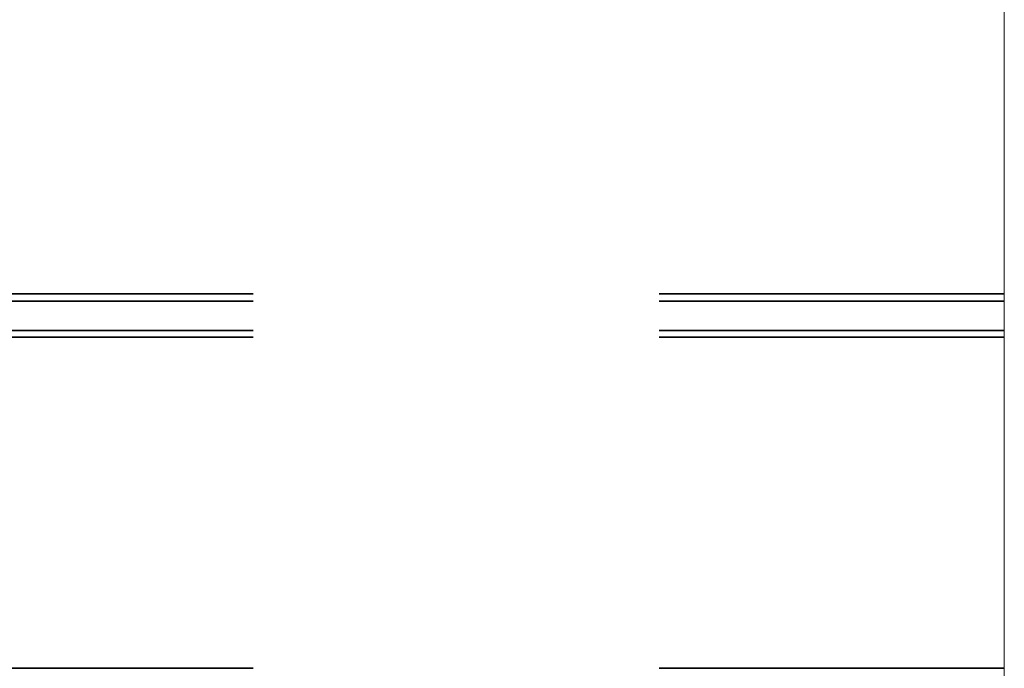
# Model space of a CAD drawing. Header units: metres. Extents: x -16.9 to 14.1, y -10.1 to 10.9.
# Tile 593 of 656: x -5.815 to -5.573, y 5.98 to 6.139. Entities that reach past the tile are written whole.
import ezdxf

# ---------------------------------------------------------------- set-up
doc = ezdxf.new("R2010")
doc.units = ezdxf.units.M
doc.linetypes.add('Tiret', pattern=[0.00635, 0.003175, -0.003175])
doc.layers.add('S-BEAM', color=12, linetype='Continuous', lineweight=18)

msp = doc.modelspace()

# ---------------------------------------------------------------- linework, layer by layer
at = {"layer": 'S-BEAM'}
msp.add_line((-5.57282, 7.10525), (-5.57282, 5.76224), dxfattribs=at)
at = {"layer": 'S-BEAM', "color": 1, "linetype": 'Tiret', "lineweight": 35}
for p, q in [((-6.05782, 6.07188), (-5.57282, 6.07188)), ((-6.05782, 6.07001), (-5.57282, 6.07001)), ((-6.05782, 6.06284), (-5.57282, 6.06284)), ((-6.05782, 6.06117), (-5.57282, 6.06117)), ((-6.05782, 5.97962), (-5.57282, 5.97962))]:
    msp.add_line(p, q, dxfattribs=at)

doc.saveas('drawing.dxf')
